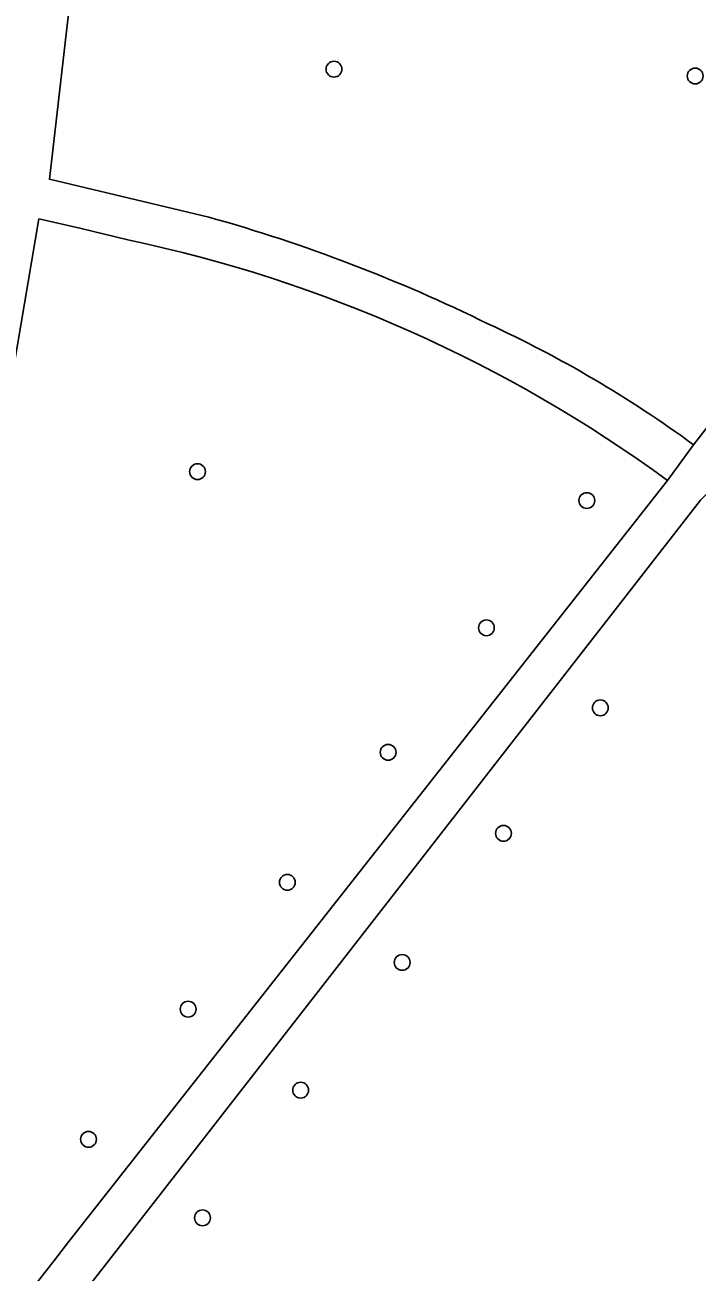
# Model space of a CAD drawing. Extents: x 157445 to 158888, y 383061 to 384688.
# Drawn here: x 157906 to 157947.6, y 383860.7 to 383937.8 of the extents above; entities that cross this region are included whole.
import ezdxf

# ---------------------------------------------------------------- set-up
doc = ezdxf.new("R2010")
doc.units = 0
for name, color, linetype in [('IMGEO_Boom', 7, 'Continuous'), ('IMGEO_Groenvoorziening', 7, 'Continuous'), ('IMGEO_Voetpad_halfverhard', 7, 'Continuous')]:
    doc.layers.add(name, color=color, linetype=linetype)

msp = doc.modelspace()

# ---------------------------------------------------------------- linework, layer by layer
at = {"layer": 'IMGEO_Boom'}
for centre in [(157925.132, 383935.095), (157947.474, 383934.674), (157916.696, 383910.21), (157940.773, 383908.418), (157934.563, 383900.552), (157941.608, 383895.601), (157928.482, 383892.851), (157935.615, 383887.836), (157922.246, 383884.808), (157929.354, 383879.856), (157916.113, 383876.967), (157923.069, 383871.953), (157909.954, 383868.911), (157916.999, 383864.061)]:
    msp.add_circle(centre, 0.489, dxfattribs=at)
at = {"layer": 'IMGEO_Groenvoorziening'}
for points in [[(157947.375, 383911.871), (157966.419, 383936.362), (157965.066, 383937.282), (157958.462, 383941.372), (157952.714, 383944.31), (157942.674, 383948.383), (157934.458, 383950.971), (157925.451, 383953.084), (157922.415, 383953.608), (157910.644, 383955.402), (157907.535, 383928.286), (157917.39, 383925.945)], [(157912.381, 383924.536), (157909.42, 383925.268), (157906.879, 383925.836), (157897.294, 383869.332), (157893.386, 383846.296), (157894.973, 383845.037), (157907.845, 383861.448), (157908.742, 383862.592), (157945.769, 383909.662)], [(157947.808, 383908.446), (157904.241, 383852.492), (157897.07, 383843.386), (157895.489, 383841.379), (157893.132, 383838.504), (157893.585, 383835.721), (157894.56, 383834.399), (157906.358, 383817.738), (157931.737, 383782.008), (157938.042, 383786.453), (157940.085, 383787.894), (157959.052, 383779.967), (157966.816, 383785.159), (157989.251, 383803.05), (157991.638, 383803.565), (157993.23, 383803.909), (158000, 383802.934), (158007.796, 383801.81), (158013.887, 383806.337)]]:
    msp.add_lwpolyline(points, dxfattribs=at)
for centre, radius, start, end in [((157890.42, 383829.423), 100.219, 63.80707, 74.38856), ((157894.557, 383839.615), 86.771, 53.82896, 78.14611), ((157903.737, 383852.222), 73.907, 53.81129, 65.26943)]:
    msp.add_arc(centre, radius, start, end, dxfattribs=at)
at = {"layer": 'IMGEO_Voetpad_halfverhard'}
for points in [[(158016.569, 383996.626), (158009.501, 383988.974), (157999.438, 383977.757), (157994.292, 383971.732), (157989.422, 383965.698), (157982.259, 383956.511), (157974.679, 383946.911), (157968.487, 383938.817), (157966.419, 383936.362), (157947.375, 383911.871), (157945.769, 383909.662), (157908.742, 383862.592), (157907.845, 383861.448), (157894.973, 383845.037), (157897.07, 383843.386), (157904.241, 383852.492), (157947.808, 383908.446), (157949.634, 383910.305), (157968.906, 383935.058)], [(157917.39, 383925.945), (157907.535, 383928.286), (157910.644, 383955.402), (157922.415, 383953.608), (157925.451, 383953.084), (157934.458, 383950.971), (157942.674, 383948.383), (157952.714, 383944.31), (157958.462, 383941.372), (157965.066, 383937.282), (157966.419, 383936.362), (157968.487, 383938.817), (157964.285, 383941.397)], [(157906.358, 383817.738), (157894.56, 383834.399), (157893.585, 383835.721), (157893.132, 383838.504), (157895.489, 383841.379), (157897.07, 383843.386), (157894.973, 383845.037), (157893.386, 383846.296), (157897.294, 383869.332), (157906.879, 383925.836), (157909.42, 383925.268), (157912.381, 383924.536)], [(157945.769, 383909.662), (157947.375, 383911.871)]]:
    msp.add_lwpolyline(points, dxfattribs=at)
for centre, radius, start, end in [((157890.42, 383829.423), 100.219, 63.80707, 74.38856), ((157894.557, 383839.615), 86.771, 53.82896, 78.14611), ((157903.737, 383852.222), 73.907, 53.81129, 65.26943)]:
    msp.add_arc(centre, radius, start, end, dxfattribs=at)

doc.saveas('drawing.dxf')
